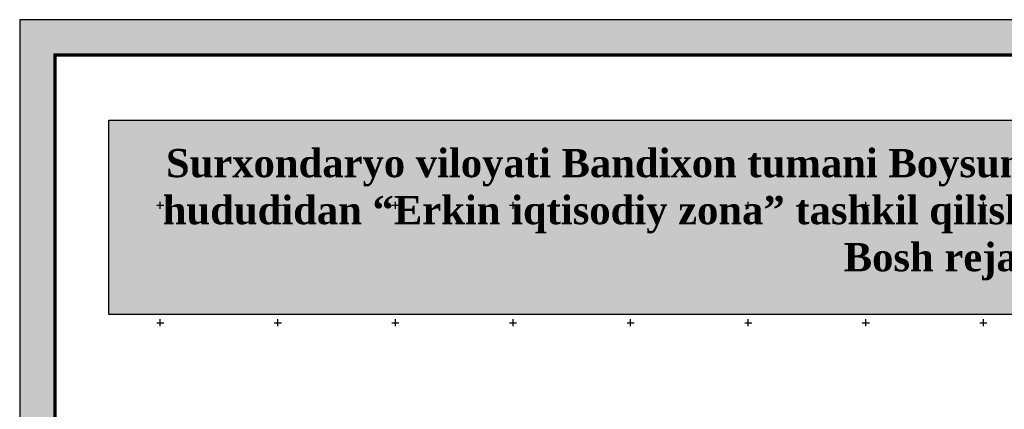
# Model space of a CAD drawing. Extents: x 10527 to 38813, y 13847 to 37526.
# Tile 983 of 1056: x 35043 to 35462, y 37051 to 37217. Entities that reach past the tile are written whole.
import ezdxf

# ---------------------------------------------------------------- set-up
doc = ezdxf.new("R2010")
doc.units = 0
doc.header["$LTSCALE"] = 0.5
doc.header["$MEASUREMENT"] = 0
doc.linetypes.add('CONTI', pattern=[0])
doc.layers.add('.', color=7, linetype='Continuous', lineweight=15)
for name, color, linetype in [('SETKR', 2, 'CONTI'), ('ХХХ автодор (К)', 7, 'ИК_Водопровод -------в--------'), ('ХХХ оформление', 7, 'ИК_Водопровод -------в--------')]:
    doc.layers.add(name, color=color, linetype=linetype)
doc.styles.get("Standard").update_dxf_attribs({"font": 'times.ttf'})
doc.linetypes.add('ИК_Водопровод -------в--------', pattern='A,9,-0.6,["В",Standard,S=1.2,R=0,X=0,Y=-0.6],-1.2', length=10.8)

# ---------------------------------------------------------------- blocks, each defined once
blk = doc.blocks.new('BL_333')
at = {"color": 0}
for p, q in [((-1.5, 0), (1.5, 0)), ((0, -1.5), (0, 1.5))]:
    blk.add_line(p, q, dxfattribs=at)
blk = doc.blocks.new('gergrgrre')
at = {"layer": 'SETKR', "color": 92}
for p in [(359950, 4201250), (360000, 4201250), (360050, 4201250), (360100, 4201250), (360150, 4201250), (360200, 4201250), (360250, 4201250), (360300, 4201250), (359950, 4201200), (360000, 4201200), (360050, 4201200), (360100, 4201200), (360150, 4201200), (360200, 4201200), (360250, 4201200), (360300, 4201200)]:
    blk.add_blockref('BL_333', p, dxfattribs=at)

msp = doc.modelspace()

# ---------------------------------------------------------------- hatches: boundary and pattern name
at = {"layer": '.', "ltscale": 0.149071}
h = msp.add_hatch(color=256, dxfattribs=at)
h.dxf.hatch_style = 1
h.set_gradient(color1=(255, 255, 255), tint=1)
h.paths.add_polyline_path([(35043.297, 36082.013), (36343.297, 36082.013), (36343.297, 37217.013), (35043.297, 37217.013)])
h.paths.add_polyline_path([(35058.297, 37202.013), (36328.297, 37202.013), (36328.297, 36097.013), (35058.297, 36097.013)], flags=16)
h = msp.add_hatch(color=256, dxfattribs=at)
h.dxf.hatch_style = 1
h.set_gradient(color1=(255, 255, 255), tint=1)
h.paths.add_polyline_path([(35081.197, 37174.275), (35777.332, 37174.275), (35777.332, 37091.693), (35081.197, 37091.693)])

# ---------------------------------------------------------------- linework, layer by layer
at = {"color": 7, "ltscale": 0.149071, "true_color": 0xffffff}
msp.add_lwpolyline([(35081.197, 37174.275), (35777.332, 37174.275), (35777.332, 37091.693), (35081.197, 37091.693)], close=True, dxfattribs=at)
at = {"layer": 'ХХХ автодор (К)', "linetype": 'ByBlock', "ltscale": 2, "elevation": 533.015}
msp.add_lwpolyline([(35043.297, 36082.013), (36343.297, 36082.013), (36343.297, 37217.013), (35043.297, 37217.013)], close=True, dxfattribs=at)
msp.add_lwpolyline([(35043.297, 36082.013), (36343.297, 36082.013), (36343.297, 37217.013), (35043.297, 37217.013)], close=True, dxfattribs=at)
at = {"layer": 'ХХХ оформление', "color": 12, "linetype": 'ByBlock', "ltscale": 1000, "const_width": 1.5, "elevation": 533.015}
msp.add_lwpolyline([(35058.297, 36097.013), (36328.297, 36097.013), (36328.297, 37202.013), (35058.297, 37202.013)], close=True, dxfattribs=at)
msp.add_lwpolyline([(35058.297, 36097.013), (36328.297, 36097.013), (36328.297, 37202.013), (35058.297, 37202.013)], close=True, dxfattribs=at)

# ---------------------------------------------------------------- block references
at = {"linetype": 'Continuous'}
msp.add_blockref('gergrgrre', (-324846.944, -4164111.878), dxfattribs=at)

# ---------------------------------------------------------------- texts
at = {"layer": 'ХХХ оформление', "color": 12, "insert": (35086.105, 37162.039, 510.744), "char_height": 12, "width": 702.70489, "attachment_point": 1}
msp.add_mtext('\\pi19.36256;{\\fTimes New Roman|b1|i0|c204|p18;\\C256;Surxondaryo viloyati Bandixon tumani Boysun 2-uchastka massivi Quduqsoy mahallasi \\P\\pi18.0273;hududidan “Erkin iqtisodiy zona” tashkil qilish uchun rejalashtirilgan yer maydonining \\H1.1359x; \\H0.88036x;\\P\\pi307.53163;Bosh rejasi.\\H1.0906x; }', dxfattribs=at)

doc.saveas('drawing.dxf')
